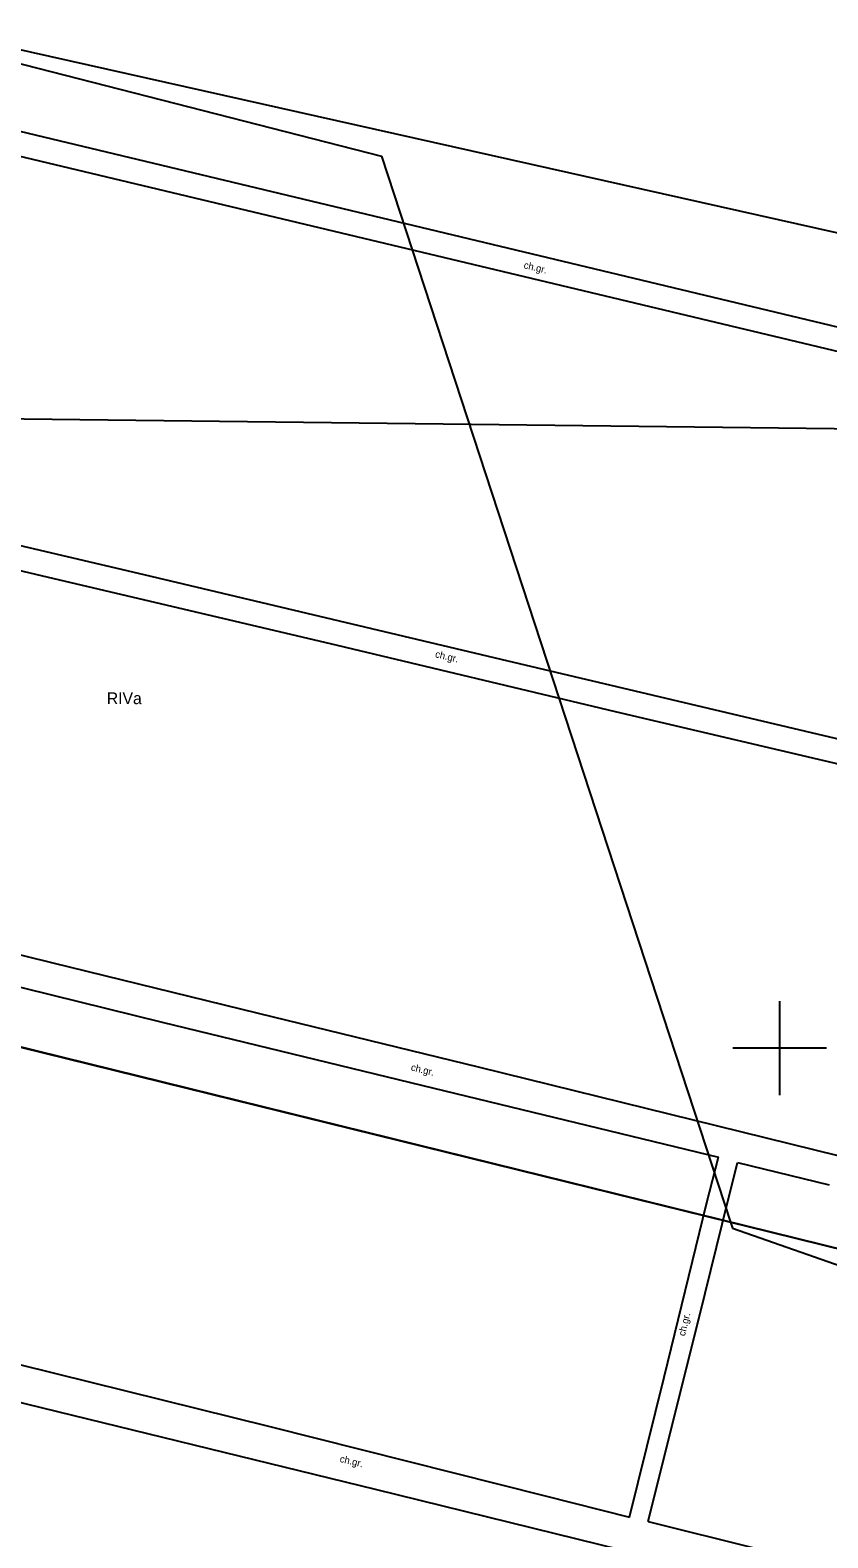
# Model space of a CAD drawing. Extents: x 6424617 to 6425697, y 5665845 to 5667190.
# Drawn here: x 6425120.3 to 6425205.1, y 5666947.9 to 5667108.3 of the extents above; entities that cross this region are included whole.
import ezdxf

# ---------------------------------------------------------------- set-up
doc = ezdxf.new("R2010")
doc.units = 0
for name, color, linetype in [('Warstwa 1', 7, 'Continuous'), ('Warstwa 2', 7, 'Continuous'), ('Warstwa 6', 7, 'Continuous'), ('Warstwa 63', 7, 'Continuous'), ('Warstwa 9', 7, 'Continuous')]:
    doc.layers.add(name, color=color, linetype=linetype)

msp = doc.modelspace()

# ---------------------------------------------------------------- linework, layer by layer
at = {"layer": 'Warstwa 1'}
for p, q in [((6425094.05, 5667111.15), (6425157.64, 5667094.92)), ((6425094.05, 5667111.15), (6425157.64, 5667094.92)), ((6425157.64, 5667094.92), (6425194.78, 5666981.5)), ((6425157.64, 5667094.92), (6425194.78, 5666981.5)), ((6425069.68, 5667012.36), (6425194.78, 5666981.5)), ((6425069.68, 5667012.36), (6425194.78, 5666981.5)), ((6425194.78, 5666981.5), (6425280.02, 5666960.48)), ((6425194.78, 5666981.5), (6425194.99, 5666980.87)), ((6425194.78, 5666981.5), (6425194.99, 5666980.87)), ((6425194.78, 5666981.5), (6425280.02, 5666960.48)), ((6425194.99, 5666980.87), (6425287.26, 5666948.5)), ((6425194.99, 5666980.87), (6425287.26, 5666948.5))]:
    msp.add_line(p, q, dxfattribs=at)
at = {"layer": 'Warstwa 6'}
msp.add_lwpolyline([(6425094.22, 5667111.84), (6425083.56, 5667068.63), (6425078.25, 5667047.11), (6425069.68, 5667012.36), (6425280.02, 5666960.48), (6425262.73, 5666989.03), (6425234.44, 5667063.34), (6425238.46, 5667079.5)], dxfattribs=at)
msp.add_lwpolyline([(6425050.78, 5666937.57), (6425275.05, 5666883.5), (6425289.18, 5666945.34), (6425280.02, 5666960.48), (6425069.68, 5667012.36)], close=True, dxfattribs=at)
at = {"layer": 'Warstwa 63'}
for p, q in [((6425200, 5667005), (6425200, 5666995)), ((6425205, 5667000), (6425195, 5667000))]:
    msp.add_line(p, q, dxfattribs=at)
msp.add_lwpolyline([(6425341.16, 5665895.98), (6425588.9, 5667000.93), (6424898.31, 5667155.76), (6424650.57, 5666050.81)], close=True, dxfattribs=at)
at = {"layer": 'Warstwa 9'}
for p, q in [((6425101.63, 5667101.75), (6425235.47, 5667069.71)), ((6425102.68, 5667098.83), (6425234.83, 5667067.28)), ((6425089.66, 5667067.34), (6425234.33, 5667065.59)), ((6425089.66, 5667067.34), (6425234.33, 5667065.59)), ((6425091.83, 5667059.91), (6425131.75, 5667050.54)), ((6425091.32, 5667057.45), (6425121.56, 5667050.26)), ((6425121.56, 5667050.26), (6425152.18, 5667043.06)), ((6425131.75, 5667050.54), (6425170.35, 5667041.4)), ((6425152.18, 5667043.06), (6425182.51, 5667035.84)), ((6425170.35, 5667041.4), (6425204.7, 5667033.27)), ((6425182.51, 5667035.84), (6425222.83, 5667026.37)), ((6425204.7, 5667033.27), (6425224.52, 5667028.65)), ((6425099.56, 5667014.76), (6425122.69, 5667009.1)), ((6425112.77, 5667008.11), (6425134.31, 5667002.79)), ((6425122.69, 5667009.1), (6425144.51, 5667003.75)), ((6425134.31, 5667002.79), (6425163.22, 5666995.76)), ((6425144.51, 5667003.75), (6425168.05, 5666998)), ((6425168.05, 5666998), (6425190.79, 5666992.38)), ((6425163.22, 5666995.76), (6425193.48, 5666988.41)), ((6425190.79, 5666992.38), (6425214.68, 5666986.52)), ((6425192.23, 5666983.45), (6425193.48, 5666988.41)), ((6425193.88, 5666981.29), (6425195.52, 5666987.87)), ((6425195.52, 5666987.87), (6425205.25, 5666985.49)), ((6425187.7, 5666965.01), (6425192.23, 5666983.45)), ((6425192.06, 5666973.96), (6425193.88, 5666981.29)), ((6425186.01, 5666949.67), (6425192.06, 5666973.96)), ((6425118.97, 5666966.4), (6425145.75, 5666959.76)), ((6425108.22, 5666965), (6425156.95, 5666953.11)), ((6425184.04, 5666950.13), (6425187.7, 5666965.01)), ((6425145.75, 5666959.76), (6425175.04, 5666952.4)), ((6425156.95, 5666953.11), (6425183.19, 5666946.66)), ((6425175.04, 5666952.4), (6425184.04, 5666950.13)), ((6425186.01, 5666949.67), (6425197.54, 5666946.8))]:
    msp.add_line(p, q, dxfattribs=at)

# ---------------------------------------------------------------- texts
at = {"layer": 'Warstwa 2'}
msp.add_text('RIVa', height=1.25, dxfattribs=at).set_placement((6425128.42, 5667036.61))
at = {"layer": 'Warstwa 9'}
for rotation, p in [(346.5707, (6425172.72, 5667082.99)), (346.6223, (6425163.3, 5667041.61)), (346.3473, (6425160.72, 5666997.66)), (76.2034, (6425189.91, 5666969.34)), (346.2785, (6425153.15, 5666956.01))]:
    msp.add_text('ch.gr.', height=0.75, rotation=rotation, dxfattribs=at).set_placement(p)

doc.saveas('drawing.dxf')
